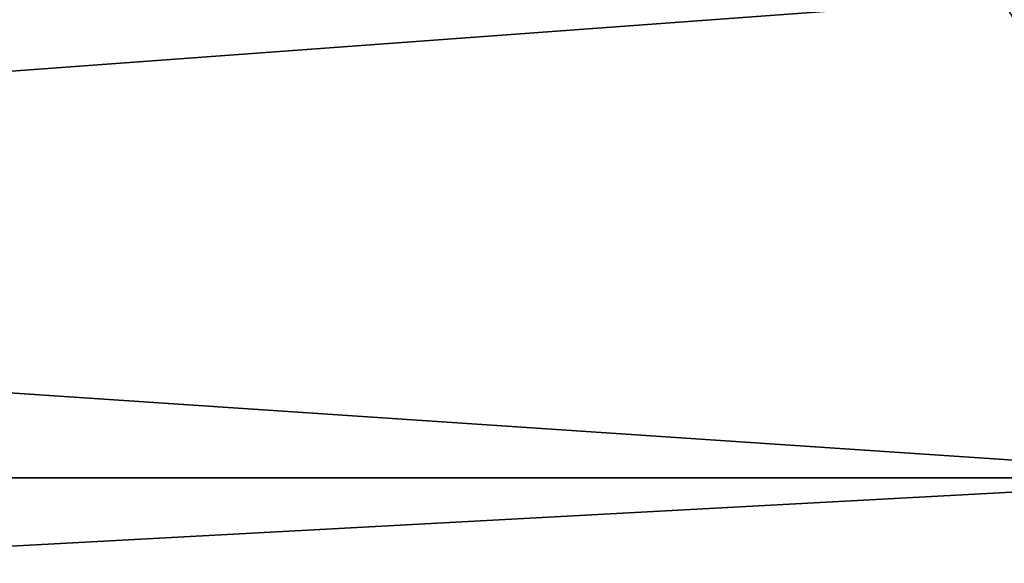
# Model space of a CAD drawing. Header units: millimetres. Extents: x -522 to 188, y -54 to 63.
# Tile 687 of 1056: x -3.0432 to -2.9412, y -36.7438 to -36.6875. Entities that reach past the tile are written whole.
import ezdxf

# ---------------------------------------------------------------- set-up
doc = ezdxf.new("R2010")
doc.units = ezdxf.units.MM
doc.header["$LTSCALE"] = 65.185185
for name, color, linetype in [('1', 7, 'CONTINUOUS'), ('2', 7, 'CONTINUOUS'), ('8', 7, 'CONTINUOUS'), ('9', 7, 'CONTINUOUS')]:
    doc.layers.add(name, color=color, linetype=linetype)

msp = doc.modelspace()

# ---------------------------------------------------------------- linework, layer by layer
at = {"layer": '1', "color": 7, "linetype": 'Continuous'}
for points in [[(-3.36471, -36.8, -12.55702), (-2.53617, 23, -12.75021), (-2.53623, -36.8, -12.7502), (-3.36471, -36.8, -12.55702)], [(-3.36465, 23, -12.55704), (-2.53617, 23, -12.75021), (-3.36471, -36.8, -12.55702), (-3.36465, 23, -12.55704)]]:
    msp.add_3dface(points, dxfattribs=at)
at = {"layer": '2', "color": 7, "linetype": 'Continuous'}
for points in [[(-2.53623, -36.8, 12.7502), (-3.36465, 23, 12.55704), (-3.36471, -36.8, 12.55702), (-2.53623, -36.8, 12.7502)], [(-2.53617, 23, 12.75021), (-3.36465, 23, 12.55704), (-2.53623, -36.8, 12.7502), (-2.53617, 23, 12.75021)]]:
    msp.add_3dface(points, dxfattribs=at)
at = {"layer": '8', "color": 3, "linetype": 'Continuous'}
for points in [[(-2.94149, -36.68529, -10.97779), (-3.61775, -36.73493, -10.65754), (-3.65317, -36.68529, -10.7619), (-2.94149, -36.68529, -10.97779)], [(-2.91296, -36.73493, -10.87133), (-3.61775, -36.73493, -10.65754), (-2.94149, -36.68529, -10.97779), (-2.91296, -36.73493, -10.87133)], [(-2.21721, -36.68529, -11.14667), (-2.91296, -36.73493, -10.87133), (-2.94149, -36.68529, -10.97779), (-2.21721, -36.68529, -11.14667)], [(-2.91296, -36.73493, -10.87133), (-3.58065, -36.77091, -10.54826), (-3.61775, -36.73493, -10.65754), (-2.91296, -36.73493, -10.87133)], [(-2.8831, -36.77091, -10.75987), (-3.58065, -36.77091, -10.54826), (-2.91296, -36.73493, -10.87133), (-2.8831, -36.77091, -10.75987)]]:
    msp.add_3dface(points, dxfattribs=at)
at = {"layer": '9', "color": 3, "linetype": 'Continuous'}
for points in [[(-3.61775, -36.73493, 10.65754), (-2.91296, -36.73493, 10.87133), (-3.65317, -36.68529, 10.7619), (-3.61775, -36.73493, 10.65754)], [(-3.65317, -36.68529, 10.7619), (-2.91296, -36.73493, 10.87133), (-2.94149, -36.68529, 10.97779), (-3.65317, -36.68529, 10.7619)], [(-2.91296, -36.73493, 10.87133), (-2.19571, -36.73493, 11.03857), (-2.94149, -36.68529, 10.97779), (-2.91296, -36.73493, 10.87133)], [(-2.94149, -36.68529, 10.97779), (-2.19571, -36.73493, 11.03857), (-2.21721, -36.68529, 11.14667), (-2.94149, -36.68529, 10.97779)], [(-3.58065, -36.77091, 10.54826), (-2.8831, -36.77091, 10.75987), (-3.61775, -36.73493, 10.65754), (-3.58065, -36.77091, 10.54826)], [(-3.61775, -36.73493, 10.65754), (-2.8831, -36.77091, 10.75987), (-2.91296, -36.73493, 10.87133), (-3.61775, -36.73493, 10.65754)]]:
    msp.add_3dface(points, dxfattribs=at)

doc.saveas('drawing.dxf')
